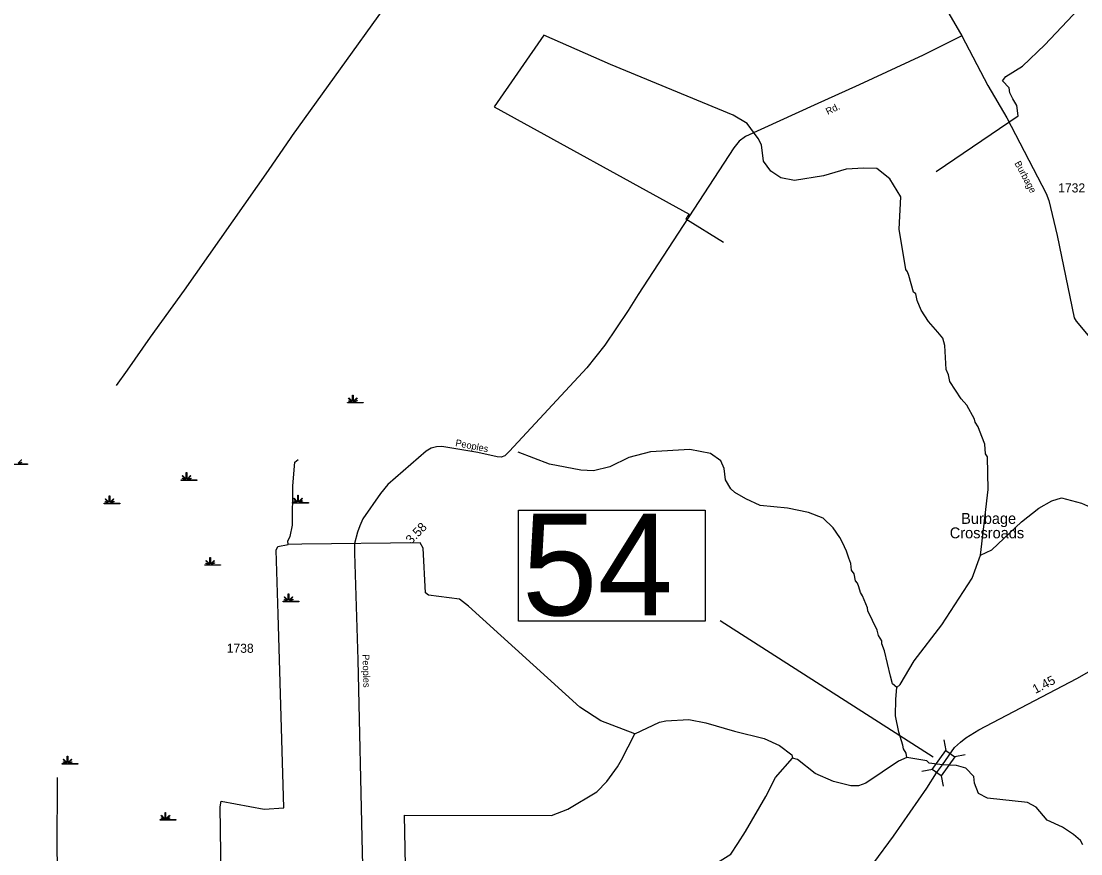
# Model space of a CAD drawing. Extents: x 2532689 to 2764727, y 536648 to 732970.
# Drawn here: x 2666242 to 2680854, y 622903 to 634378 of the extents above; entities that cross this region are included whole.
import ezdxf

# ---------------------------------------------------------------- set-up
doc = ezdxf.new("R2010")
doc.units = 0
for name, color, linetype in [('Exist Hydrographic Creek Single Shore', 7, 'Continuous'), ('Exist Hydrographic Swamp CELL', 7, 'Continuous'), ('Exist Road Primary NC Attributed', 7, 'Continuous'), ('Exist Road Primary NC Mileage Hundredths English Label', 7, 'Continuous'), ('Exist Road Primary NC Structure Standard Bridge CELL', 7, 'Continuous'), ('Exist Road Primary NC Structure Standard Bridge Number Label', 7, 'Continuous'), ('Exist Road Secondary Mileage Hundredths English Label', 7, 'Continuous'), ('Exist Road Secondary Type 20 Attributed', 7, 'Continuous'), ('Exist Road Secondary Type 51 Attributed', 7, 'Continuous'), ('Exist Road Secondary Type 51 Label', 7, 'Continuous'), ('Exist Road Secondary Type 51 Number Label', 7, 'Continuous'), ('Exist Survey Geodetic Marker Label', 7, 'Continuous')]:
    doc.layers.add(name, color=color, linetype=linetype)

msp = doc.modelspace()

# ---------------------------------------------------------------- linework, layer by layer
at = {"layer": 'Exist Hydrographic Creek Single Shore'}
msp.add_line((2670112, 627170), (2669922, 627166), dxfattribs=at)
for points in [[(2678861, 632306), (2679990, 633076), (2679970, 633216), (2679918, 633309), (2679874, 633390), (2679864, 633458), (2679773, 633558), (2679819, 633614), (2680049, 633761), (2680359, 634053), (2681289, 635045), (2681316, 635165), (2681794, 636540), (2681847, 636713), (2681893, 636850), (2682046, 636842), (2682023, 637114), (2681991, 637337), (2681933, 637528), (2681865, 637609)], [(2669984, 632801), (2671907, 635481), (2671939, 635538), (2671987, 635599), (2672657, 636567), (2673060, 637123), (2673067, 637189)], [(2679473, 627020), (2679576, 627924), (2679566, 628373), (2679540, 628415), (2679529, 628549), (2679458, 628736), (2679440, 628788), (2679397, 628852), (2679387, 628895), (2679283, 629084), (2679206, 629173), (2679050, 629413), (2679031, 629504), (2678996, 629578), (2678980, 629909), (2678953, 630010), (2678884, 630092), (2678756, 630238), (2678652, 630395), (2678599, 630527), (2678580, 630619), (2678546, 630643), (2678483, 630874), (2678465, 630922), (2678439, 630958), (2678351, 631512), (2678370, 631956), (2678220, 632204), (2678039, 632349), (2677863, 632354), (2677620, 632338), (2677305, 632245), (2676907, 632183), (2676716, 632219), (2676581, 632313), (2676478, 632447), (2676452, 632675), (2676406, 632762), (2676251, 632969), (2676059, 633083), (2674369, 633781), (2673449, 634185), (2672762, 633197), (2675451, 631719), (2675432, 631692), (2675419, 631671), (2675408, 631656), (2675925, 631335)], [(2667557, 629355), (2667710, 629568), (2668025, 630024), (2668492, 630669), (2669650, 632320), (2669965, 632776), (2669984, 632801)], [(2669922, 627166), (2669921, 627215), (2669953, 627275), (2669983, 627434), (2669988, 627976), (2670014, 628302), (2670063, 628337)], [(2678315, 625193), (2678256, 625244), (2678229, 625351), (2678145, 625699), (2678109, 625796), (2678109, 625838), (2678066, 625912), (2678046, 625987), (2677915, 626251), (2677914, 626294), (2677844, 626458), (2677818, 626506), (2677791, 626581), (2677774, 626633), (2677747, 626664), (2677728, 626762), (2677694, 626813), (2677683, 626905), (2677656, 626979), (2677621, 627076), (2677568, 627192), (2677533, 627260), (2677438, 627397), (2677303, 627530), (2677100, 627607), (2676808, 627667), (2676431, 627701), (2676237, 627795), (2676085, 627884), (2676026, 627931), (2675956, 628056), (2675936, 628213), (2675891, 628320), (2675747, 628419), (2675463, 628477), (2674922, 628442), (2674623, 628367), (2674360, 628235), (2674136, 628180), (2673961, 628192), (2673525, 628273), (2673096, 628440)], [(2679473, 627020), (2679629, 627092), (2680037, 627476), (2680275, 627666), (2680455, 627769), (2680588, 627807), (2680865, 627736), (2681235, 627570), (2681528, 627543), (2681760, 627592), (2682751, 627963), (2683108, 628089), (2684412, 628260)], [(2669031, 620379), (2669004, 620421), (2668992, 621369), (2669005, 622269), (2668985, 623552), (2669001, 623628), (2669594, 623518), (2669862, 623538), (2669786, 626205), (2669757, 627087), (2669781, 627137), (2669922, 627166)], [(2674705, 624558), (2674233, 624733), (2673945, 624925), (2672412, 626314), (2672286, 626411), (2671859, 626469), (2671816, 626500), (2671785, 627116), (2671742, 627190), (2670112, 627170)], [(2678315, 625193), (2678364, 625235), (2678556, 625564), (2678937, 626059), (2679355, 626700), (2679473, 627020)], [(2678454, 624230), (2678444, 624289), (2678411, 624347), (2678401, 624402), (2678346, 624577), (2678299, 624802), (2678303, 625035), (2678315, 625193)], [(2674705, 624558), (2675042, 624716), (2675133, 624736), (2675449, 624753), (2675684, 624706), (2676079, 624591), (2676489, 624493), (2676700, 624396), (2676869, 624268), (2676879, 624219)], [(2671577, 619993), (2671565, 621578), (2671529, 623435), (2673556, 623432), (2673778, 623519), (2674182, 623756), (2674319, 623899), (2674465, 624102), (2674522, 624196), (2674705, 624558)], [(2672682, 619811), (2672677, 621436), (2672680, 622027), (2672746, 622056), (2674536, 622155), (2674850, 622213), (2675395, 622501), (2676026, 622898), (2676123, 623043), (2676228, 623211), (2676509, 623692), (2676643, 623954), (2676879, 624219)], [(2678454, 624230), (2678339, 624177), (2677888, 623876), (2677788, 623839), (2677681, 623838), (2677445, 623897), (2677193, 624009), (2676947, 624202), (2676879, 624219)], [(2678946, 624129), (2678765, 624154), (2678730, 624186), (2678454, 624230)], [(2680884, 623028), (2680848, 623086), (2680755, 623168), (2680603, 623270), (2680392, 623366), (2680238, 623547), (2680120, 623611), (2679569, 623671), (2679442, 623735), (2679389, 623877), (2679377, 623969), (2679267, 624083), (2679141, 624120), (2678946, 624129)], [(2667121, 618887), (2667234, 619029), (2667234, 619088), (2667282, 619182), (2667291, 619481), (2667266, 619881), (2667218, 620145), (2667137, 620427), (2667102, 620518), (2667006, 620708), (2666834, 620921), (2666773, 621053), (2666767, 622071), (2666740, 622936), (2666742, 623954)]]:
    msp.add_lwpolyline(points, dxfattribs=at)
at = {"layer": 'Exist Hydrographic Swamp CELL'}
for points in [[(2670740, 629125), (2670793, 629125), (2670795, 629128), (2670757, 629143), (2670760, 629148), (2670797, 629133), (2670799, 629136), (2670754, 629180), (2670760, 629185), (2670805, 629140), (2670811, 629142), (2670811, 629225), (2670818, 629225), (2670818, 629142), (2670825, 629140), (2670870, 629185), (2670875, 629180), (2670831, 629136), (2670833, 629132), (2670874, 629151), (2670876, 629146), (2670835, 629128), (2670837, 629125), (2670958, 629125), (2670958, 629118), (2670740, 629118)], [(2668448, 628056), (2668501, 628056), (2668503, 628060), (2668465, 628075), (2668468, 628080), (2668505, 628064), (2668507, 628067), (2668462, 628111), (2668468, 628117), (2668513, 628071), (2668519, 628073), (2668519, 628157), (2668526, 628157), (2668526, 628073), (2668533, 628071), (2668578, 628117), (2668583, 628111), (2668539, 628067), (2668541, 628063), (2668582, 628082), (2668584, 628077), (2668543, 628059), (2668545, 628056), (2668666, 628056), (2668666, 628049), (2668448, 628049)], [(2667384, 627735), (2667437, 627735), (2667439, 627739), (2667401, 627754), (2667404, 627759), (2667441, 627743), (2667443, 627746), (2667399, 627790), (2667404, 627796), (2667449, 627750), (2667455, 627753), (2667455, 627836), (2667463, 627836), (2667463, 627753), (2667469, 627750), (2667514, 627796), (2667519, 627790), (2667475, 627746), (2667477, 627742), (2667518, 627761), (2667520, 627756), (2667479, 627738), (2667481, 627735), (2667602, 627735), (2667602, 627728), (2667384, 627728)], [(2669985, 627744), (2670037, 627744), (2670039, 627747), (2670001, 627762), (2670004, 627767), (2670042, 627752), (2670043, 627755), (2669999, 627799), (2670004, 627804), (2670049, 627759), (2670056, 627761), (2670056, 627844), (2670063, 627844), (2670063, 627761), (2670069, 627759), (2670115, 627804), (2670120, 627799), (2670075, 627755), (2670077, 627751), (2670118, 627770), (2670121, 627765), (2670080, 627747), (2670081, 627744), (2670202, 627744), (2670202, 627737), (2669985, 627737)], [(2668773, 626886), (2668826, 626886), (2668828, 626890), (2668789, 626904), (2668792, 626910), (2668830, 626894), (2668832, 626897), (2668787, 626941), (2668792, 626946), (2668838, 626901), (2668844, 626903), (2668844, 626986), (2668851, 626986), (2668851, 626903), (2668858, 626901), (2668903, 626946), (2668908, 626941), (2668864, 626897), (2668866, 626893), (2668906, 626912), (2668909, 626907), (2668868, 626889), (2668870, 626886), (2668991, 626886), (2668991, 626879), (2668773, 626879)], [(2669853, 626384), (2669906, 626384), (2669908, 626388), (2669869, 626403), (2669872, 626408), (2669910, 626392), (2669912, 626395), (2669867, 626439), (2669872, 626445), (2669918, 626399), (2669924, 626401), (2669924, 626485), (2669931, 626485), (2669931, 626401), (2669938, 626399), (2669983, 626445), (2669988, 626439), (2669944, 626395), (2669946, 626391), (2669987, 626410), (2669989, 626405), (2669948, 626387), (2669950, 626384), (2670071, 626384), (2670071, 626377), (2669853, 626377)], [(2666806, 624145), (2666858, 624145), (2666860, 624149), (2666822, 624164), (2666825, 624169), (2666863, 624153), (2666864, 624156), (2666820, 624200), (2666825, 624206), (2666870, 624160), (2666877, 624163), (2666877, 624246), (2666884, 624246), (2666884, 624163), (2666890, 624160), (2666936, 624206), (2666941, 624200), (2666896, 624156), (2666898, 624152), (2666939, 624171), (2666942, 624166), (2666901, 624148), (2666902, 624145), (2667023, 624145), (2667023, 624138), (2666806, 624138)], [(2668156, 623373), (2668209, 623373), (2668211, 623377), (2668172, 623392), (2668175, 623397), (2668213, 623381), (2668214, 623384), (2668170, 623428), (2668175, 623434), (2668220, 623388), (2668227, 623390), (2668227, 623474), (2668234, 623474), (2668234, 623390), (2668240, 623388), (2668286, 623434), (2668291, 623428), (2668246, 623384), (2668248, 623380), (2668289, 623399), (2668292, 623394), (2668251, 623376), (2668252, 623373), (2668373, 623373), (2668373, 623366), (2668156, 623366)]]:
    msp.add_lwpolyline(points, close=True, dxfattribs=at)
for points in [[(2666241, 628336), (2666246, 628331), (2666202, 628286)], [(2666208, 628276), (2666329, 628276), (2666329, 628268), (2666111, 628268)], [(2666204, 628283), (2666245, 628301), (2666247, 628296), (2666206, 628279)]]:
    msp.add_lwpolyline(points, dxfattribs=at)
at = {"layer": 'Exist Road Primary NC Attributed'}
for points in [[(2678946, 624129), (2679114, 624369), (2679197, 624442), (2679270, 624501), (2679448, 624609), (2680801, 625317), (2680971, 625416), (2681046, 625466), (2681163, 625580), (2681511, 625904), (2681846, 626226), (2681921, 626280), (2682078, 626362), (2682419, 626491), (2682735, 626606), (2683059, 626703), (2683289, 626760), (2683694, 626822), (2683958, 626832), (2684095, 626832)], [(2678001, 622777), (2678270, 623144), (2678730, 623805), (2678863, 624019), (2678946, 624129)]]:
    msp.add_lwpolyline(points, dxfattribs=at)
at = {"layer": 'Exist Road Primary NC Structure Standard Bridge CELL'}
for p, q in [((2678966, 624473), (2678992, 624328)), ((2679260, 624267), (2679115, 624241)), ((2678808, 624063), (2678663, 624038)), ((2678929, 623978), (2678954, 623833))]:
    msp.add_line(p, q, dxfattribs=at)
msp.add_lwpolyline([(2679115, 624241), (2678929, 623978), (2678806, 624065), (2678992, 624328)], close=True, dxfattribs=at)
at = {"layer": 'Exist Road Primary NC Structure Standard Bridge Number Label'}
msp.add_line((2678820, 624234), (2675879, 626115), dxfattribs=at)
msp.add_lwpolyline([(2673098, 627639), (2675674, 627639), (2675674, 626110), (2673098, 626110)], close=True, dxfattribs=at)
at = {"layer": 'Exist Road Secondary Type 20 Attributed'}
msp.add_lwpolyline([(2679212, 634179), (2678680, 633912), (2677799, 633502), (2677178, 633223), (2676231, 632787), (2676144, 632725), (2676067, 632631), (2674749, 630611), (2674610, 630391), (2674290, 629913), (2674042, 629600), (2672977, 628450), (2672913, 628389), (2672860, 628371), (2672804, 628374), (2672538, 628433), (2672044, 628518), (2671967, 628510), (2671895, 628495), (2671827, 628452), (2671298, 627993), (2671197, 627870), (2670955, 627518), (2670914, 627425), (2670880, 627336), (2670840, 627179), (2670838, 627045), (2670884, 625574), (2670946, 622919), (2671015, 620320)], dxfattribs=at)
at = {"layer": 'Exist Road Secondary Type 51 Attributed'}
for points in [[(2677231, 639226), (2677353, 638904), (2677701, 636965), (2677858, 636186), (2677917, 635902), (2677947, 635797), (2677996, 635689), (2678090, 635568), (2678247, 635395), (2678426, 635212), (2678603, 635031), (2678875, 634735), (2678969, 634594), (2679212, 634179)], [(2679212, 634179), (2679574, 633493), (2679835, 633045), (2680375, 632003), (2680413, 631906), (2680527, 631427), (2680761, 630288), (2680790, 630245), (2681254, 629687), (2681581, 629307), (2681944, 629063), (2682007, 629012), (2682157, 628836), (2682346, 628634), (2682854, 628122), (2683283, 627674), (2683525, 627442), (2684095, 626832)]]:
    msp.add_lwpolyline(points, dxfattribs=at)

# ---------------------------------------------------------------- texts
at = {"layer": 'Exist Road Primary NC Mileage Hundredths English Label'}
msp.add_text('1.45', height=125, rotation=27.6308, dxfattribs=at).set_placement((2680228, 625105))
at = {"layer": 'Exist Road Primary NC Structure Standard Bridge Number Label'}
msp.add_text('54', height=1400, dxfattribs=at).set_placement((2673148, 626189))
at = {"layer": 'Exist Road Secondary Mileage Hundredths English Label'}
msp.add_text('3.58', height=125, rotation=45.8738, dxfattribs=at).set_placement((2671620, 627162))
at = {"layer": 'Exist Road Secondary Type 51 Label'}
for s, rotation, p in [('Rd.', 25.9399, (2677365, 633085)), ('Burbage', 298.3907, (2679936, 632421)), ('Peoples', 348.8434, (2672223, 628524)), ('Peoples', 271.5541, (2670948, 625652))]:
    msp.add_text(s, height=95, rotation=rotation, dxfattribs=at).set_placement(p)
at = {"layer": 'Exist Road Secondary Type 51 Number Label'}
for s, p in [('1732', (2680542, 632018)), ('1738', (2669076, 625673))]:
    msp.add_text(s, height=125, dxfattribs=at).set_placement(p)
at = {"layer": 'Exist Survey Geodetic Marker Label'}
for s, p in [('Burbage ', (2679204, 627450)), ('Crossroads', (2679047, 627251))]:
    msp.add_text(s, height=150, dxfattribs=at).set_placement(p)

doc.saveas('drawing.dxf')
